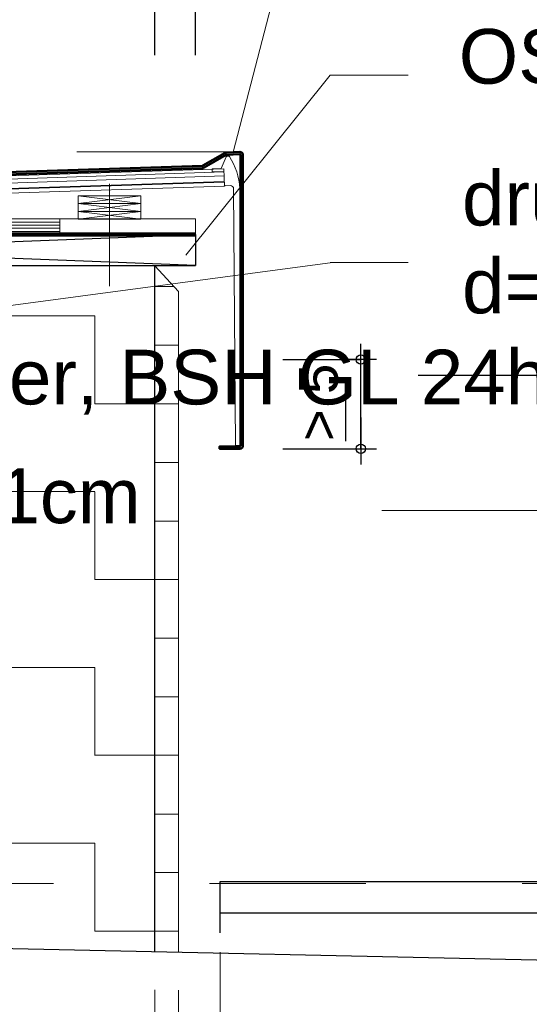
# Model space of a CAD drawing. Header units: metres. Extents: x 1316.5 to 1415.3, y -94.1 to -52.
# Tile 386 of 656: x 1397.258 to 1397.584, y -70.191 to -69.56. Entities that reach past the tile are written whole.
import ezdxf

# ---------------------------------------------------------------- set-up
doc = ezdxf.new("R2010")
doc.units = ezdxf.units.M
doc.header["$PDMODE"] = 65
for name, pattern in [('AUSGEZOGEN', [0]), ('STRICHPUNKT2_S5', [0.1, 0.07, -0.01, 0.01, -0.01]), ('VERDECKT2_S2', [0.03, 0.02, -0.01])]:
    doc.linetypes.add(name, pattern=pattern)
for name, color, linetype in [('XR$2$_46645', 7, 'Continuous'), ('XR$2$_46646', 7, 'Continuous'), ('XR$2$_46648', 7, 'Continuous'), ('XR$2$_49616', 7, 'Continuous')]:
    doc.layers.add(name, color=color, linetype=linetype)
for name, color, linetype, lineweight in [('XR$2$Allgemein', 4, 'AUSGEZOGEN', 13), ('XR$2$Design', 4, 'AUSGEZOGEN', 13), ('XR$2$Heizung', 4, 'AUSGEZOGEN', 13), ('XR$2$Maßlinie 1_100', 7, 'AUSGEZOGEN', 25), ('XR$2$Maßlinie 1_50', 7, 'AUSGEZOGEN', 25), ('XR$2$Muster', 4, 'AUSGEZOGEN', 13), ('XR$2$STANDARD_1', 7, 'AUSGEZOGEN', 25), ('XR$2$Text 1_50', 3, 'AUSGEZOGEN', 18), ('XR$2$Wand', 1, 'AUSGEZOGEN', 50), ('XR$2$Wand Mauerwerk nt', 7, 'AUSGEZOGEN', 25), ('XR$6$Text 1_50', 3, 'AUSGEZOGEN', 18), ('XR$6$Wand', 1, 'AUSGEZOGEN', 50)]:
    doc.layers.add(name, color=color, linetype=linetype, lineweight=lineweight)
doc.styles.add('ARIAL', font='arial.ttf')
doc.dimstyles.new('DIMSTYLE_10', dxfattribs={"dimtxt": 0.035, "dimasz": 0.03, "dimexe": 0, "dimexo": 0, "dimgap": 0.0175, "dimtad": 2, "dimdec": 1, "dimlfac": 100, "dimrnd": 0.5, "dimzin": 4, "dimdsep": 46, "dimtxsty": 'ARIAL', "dimblk1": 'ALL_ML_STRICH', "dimblk2": 'ALL_ML_STRICH', "dimsah": 1, "dimcen": 0, "dimclrd": 3, "dimclre": 3, "dimclrt": 3, "dimadec": 0, "dimazin": 0, "dimtfac": 1, "dimtdec": 0, "dimtix": 1, "dimtmove": 2, "dimatfit": 3, "dimfxl": 0, "dimtvp": 1.2, "dimtzin": 0, "dimlwd": 0, "dimlwe": 25, "dimarcsym": 0})
doc.dimstyles.new('DIMSTYLE_12', dxfattribs={"dimtxt": 0.035, "dimasz": 0.03, "dimexe": 0, "dimexo": 0, "dimgap": 0.0175, "dimtad": 2, "dimdec": 1, "dimlfac": 100, "dimrnd": 0.5, "dimzin": 4, "dimdsep": 46, "dimtxsty": 'ARIAL', "dimblk1": 'ALL_ML_STRICH', "dimblk2": 'ALL_ML_STRICH', "dimsah": 1, "dimcen": 0, "dimclrd": 3, "dimclre": 3, "dimclrt": 3, "dimadec": 0, "dimazin": 0, "dimtfac": 1, "dimtdec": 0, "dimtix": 1, "dimtmove": 2, "dimatfit": 3, "dimfxl": 0, "dimtzin": 0, "dimlwd": 0, "dimlwe": 25, "dimarcsym": 0})
doc.dimstyles.new('DIMSTYLE_15', dxfattribs={"dimtxt": 0.035, "dimasz": 0.03, "dimexe": 0, "dimexo": 0, "dimgap": 0.0175, "dimtad": 2, "dimdec": 1, "dimlfac": 100, "dimrnd": 1, "dimzin": 4, "dimdsep": 46, "dimtxsty": 'ARIAL', "dimblk1": 'ALL_ML_STRICH', "dimblk2": 'ALL_ML_STRICH', "dimsah": 1, "dimcen": 0, "dimclrd": 3, "dimclre": 3, "dimclrt": 3, "dimadec": 0, "dimazin": 0, "dimtfac": 1, "dimtdec": 0, "dimtix": 1, "dimtmove": 2, "dimatfit": 3, "dimfxl": 0, "dimtzin": 0, "dimlwd": 0, "dimlwe": 25, "dimarcsym": 0})
doc.dimstyles.new('DIMSTYLE_7', dxfattribs={"dimtxt": 0.025, "dimasz": 0.02, "dimexe": 0, "dimexo": 1e-06, "dimgap": 0.0125, "dimtad": 2, "dimdec": 1, "dimlfac": 100, "dimrnd": 0.5, "dimzin": 4, "dimdsep": 46, "dimtxsty": 'ARIAL', "dimblk1": 'ALL_ML_KREIS', "dimblk2": 'ALL_ML_KREIS', "dimsah": 1, "dimcen": 0, "dimse1": 1, "dimse2": 1, "dimclrd": 7, "dimclre": 7, "dimclrt": 7, "dimadec": 0, "dimazin": 0, "dimtfac": 1, "dimtdec": 0, "dimtix": 1, "dimtmove": 2, "dimatfit": 3, "dimfxl": 0, "dimtzin": 0, "dimlwd": 0, "dimlwe": 25, "dimarcsym": 0})
doc.dimstyles.new('DIMSTYLE_8', dxfattribs={"dimtxt": 0.025, "dimasz": 0.02, "dimexe": 0, "dimexo": 0, "dimgap": 0.0125, "dimtad": 2, "dimdec": 1, "dimlfac": 100, "dimrnd": 0.5, "dimzin": 4, "dimdsep": 46, "dimtxsty": 'ARIAL', "dimblk1": 'ALL_ML_KREIS', "dimblk2": 'ALL_ML_KREIS', "dimsah": 1, "dimcen": 0, "dimclrd": 7, "dimclre": 7, "dimclrt": 7, "dimadec": 0, "dimazin": 0, "dimtfac": 1, "dimtdec": 0, "dimtix": 1, "dimtmove": 2, "dimatfit": 3, "dimfxl": 0, "dimtvp": 1.2, "dimtzin": 0, "dimlwd": 0, "dimlwe": 25, "dimarcsym": 0})

# ---------------------------------------------------------------- blocks, each defined once
blk = doc.blocks.new('MUSTERELEMENT_40')
at = {"layer": 'XR$2$Design', "color": 4, "linetype": 'AUSGEZOGEN', "lineweight": 13, "transparency": 33554687}
for p, q in [((1396.84983, -69.68787), (1397.0235, -69.68787)), ((1396.84983, -69.68787), (1396.84983, -69.69787)), ((1396.93666, -69.68787), (1396.93666, -69.69787)), ((1397.0235, -69.68787), (1397.19717, -69.68787)), ((1397.0235, -69.68787), (1397.0235, -69.69787)), ((1397.0235, -69.68787), (1397.0235, -69.69787)), ((1397.11033, -69.68787), (1397.11033, -69.69787)), ((1397.19717, -69.68787), (1397.37083, -69.68787)), ((1397.19717, -69.68787), (1397.19717, -69.69787)), ((1397.19717, -69.68787), (1397.19717, -69.69787)), ((1397.284, -69.68787), (1397.284, -69.69787)), ((1397.37083, -69.68787), (1397.37083, -69.68787)), ((1397.37083, -69.68787), (1397.37083, -69.69787)), ((1397.37083, -69.68787), (1397.37083, -69.69787)), ((1396.84983, -69.68987), (1396.93666, -69.68987)), ((1396.84983, -69.69187), (1396.93666, -69.69187)), ((1396.84983, -69.69387), (1396.93666, -69.69387)), ((1396.84983, -69.69587), (1396.93666, -69.69587)), ((1397.0235, -69.68987), (1397.11033, -69.68987)), ((1397.0235, -69.69187), (1397.11033, -69.69187)), ((1397.0235, -69.69387), (1397.11033, -69.69387)), ((1397.0235, -69.69587), (1397.11033, -69.69587)), ((1397.19717, -69.68987), (1397.284, -69.68987)), ((1397.19717, -69.69187), (1397.284, -69.69187)), ((1397.19717, -69.69387), (1397.284, -69.69387)), ((1397.19717, -69.69587), (1397.284, -69.69587)), ((1397.37083, -69.68987), (1397.37083, -69.68987)), ((1397.37083, -69.69187), (1397.37083, -69.69187)), ((1397.37083, -69.69387), (1397.37083, -69.69387)), ((1397.37083, -69.69587), (1397.37083, -69.69587)), ((1396.84983, -69.69787), (1397.0235, -69.69787)), ((1397.0235, -69.69787), (1397.19717, -69.69787)), ((1397.19717, -69.69787), (1397.37083, -69.69787)), ((1397.37083, -69.69787), (1397.37083, -69.69787))]:
    blk.add_line(p, q, dxfattribs=at)
blk = doc.blocks.new('COMPLEXOBJECT_13')
at = {"layer": 'XR$2$_46645', "color": 6, "linetype": 'AUSGEZOGEN', "lineweight": 13, "transparency": 33554687}
blk.add_line((1397.38142, -69.65781), (1397.38892, -69.65755), dxfattribs=at)
for centre, start, end in [((1397.38187, -69.65629), 158.42182, 182), ((1396.81655, -69.68359), 142.18209, 159.3289)]:
    blk.add_arc(centre, 0.0005, start, end, dxfattribs=at)
at = {"layer": 'XR$2$_46646', "color": 6, "linetype": 'AUSGEZOGEN', "lineweight": 13, "transparency": 33554687}
for p, q in [((1397.38973, -69.66662), (1397.3931, -69.66651)), ((1397.39517, -69.66848), (1397.39634, -69.833)), ((1397.39915, -69.833), (1397.39915, -69.66842)), ((1396.81309, -69.67974), (1396.80276, -69.74947)), ((1396.80511, -69.75042), (1396.81608, -69.68341)), ((1396.81602, -69.67931), (1396.81354, -69.67939)), ((1396.80374, -69.75078), (1396.80466, -69.75075)), ((1397.39634, -69.833), (1397.39915, -69.833))]:
    blk.add_line(p, q, dxfattribs=at)
for centre, radius, start, end in [((1397.3908, -69.64827), 0.0005, 92, 157), ((1397.39201, -69.64823), 0.0005, 33.81023, 92), ((1397.38187, -69.65629), 0.0005, 92, 158.42182), ((1397.38972, -69.66612), 0.0005, 182, 272), ((1397.39317, -69.6685), 0.002, 0.67515, 92), ((1396.81356, -69.67989), 0.0005, 92, 162), ((1396.80371, -69.74978), 0.001, 162, 272), ((1396.80465, -69.75025), 0.0005, 272, 339.3289)]:
    blk.add_arc(centre, radius, start, end, dxfattribs=at)
blk = doc.blocks.new('COMPLEXOBJECT_14')
at = {"layer": 'XR$2$Design', "color": 52, "linetype": 'AUSGEZOGEN', "lineweight": 25, "transparency": 33554687}
for p, q in [((1396.84983, -69.69787), (1397.37083, -69.69787)), ((1396.84983, -69.7177), (1396.84983, -69.69787)), ((1397.37083, -69.7177), (1396.84983, -69.69787)), ((1396.84983, -69.7177), (1397.37083, -69.69787)), ((1397.37083, -69.69787), (1397.37083, -69.7177)), ((1396.84983, -69.7177), (1397.37083, -69.7177))]:
    blk.add_line(p, q, dxfattribs=at)
blk = doc.blocks.new('ALL_ML_KREIS')
at = {"color": 0, "linetype": 'ByBlock', "lineweight": -2}
for p, q in [((0, -0.5), (0, 0.5)), ((-1, 0), (0.5, 0))]:
    blk.add_line(p, q, dxfattribs=at)
blk.add_circle((0, 0), 0.15, dxfattribs=at)
blk = doc.blocks.new('*D107')
at = {"layer": 'DEFPOINTS', "color": 7, "linetype": 'AUSGEZOGEN', "lineweight": 25, "transparency": 33554687}
for p in [(1397.37083, -69.77787), (1397.39265, -69.835), (1397.47658, -69.835)]:
    blk.add_point(p, dxfattribs=at)
at = {"layer": 'XR$2$Maßlinie 1_100', "color": 7, "linetype": 'AUSGEZOGEN', "lineweight": -2, "transparency": 33554687}
for p, q in [((1397.42658, -69.77787), (1397.47658, -69.77787)), ((1397.47658, -69.835), (1397.47658, -69.77787)), ((1397.42658, -69.835), (1397.47658, -69.835))]:
    blk.add_line(p, q, dxfattribs=at)
at = {"layer": 'XR$2$Maßlinie 1_100', "color": 7, "linetype": 'AUSGEZOGEN', "lineweight": 25, "transparency": 33554687, "xscale": 0.02, "yscale": 0.02, "zscale": 0.02}
for p, rotation in [((1397.47658, -69.77787), 90), ((1397.47658, -69.835), 270)]:
    blk.add_blockref('ALL_ML_KREIS', p, dxfattribs=dict(at, rotation=rotation))
blk = doc.blocks.new('ALL_ML_STRICH')
at = {"color": 0, "linetype": 'ByBlock', "lineweight": -2}
for p, q in [((0, -0.5), (0, 0.5)), ((-0.3, -0.3), (0.3, 0.3)), ((-1, 0), (0.5, 0))]:
    blk.add_line(p, q, dxfattribs=at)
blk = doc.blocks.new('*D113')
at = {"layer": 'DEFPOINTS', "color": 3, "linetype": 'AUSGEZOGEN', "lineweight": 25, "transparency": 33554687}
for p in [(1397.18483, -69.48315), (1397.34483, -69.71787), (1397.18483, -69.80545)]:
    blk.add_point(p, dxfattribs=at)
at = {"layer": 'XR$2$Maßlinie 1_50', "color": 3, "linetype": 'AUSGEZOGEN', "lineweight": -2, "transparency": 33554687}
for p, q in [((1397.18483, -69.58315), (1397.18483, -69.48315)), ((1397.18483, -69.48315), (1397.34483, -69.48315)), ((1397.34483, -69.58315), (1397.34483, -69.48315))]:
    blk.add_line(p, q, dxfattribs=at)
at = {"layer": 'XR$2$Maßlinie 1_50', "color": 3, "linetype": 'AUSGEZOGEN', "lineweight": 25, "transparency": 33554687, "xscale": 0.03, "yscale": 0.03, "zscale": 0.03, "rotation": 180}
blk.add_blockref('ALL_ML_STRICH', (1397.18483, -69.48315), dxfattribs=at)
at = {"layer": 'XR$2$Maßlinie 1_50', "color": 3, "linetype": 'AUSGEZOGEN', "lineweight": 25, "transparency": 33554687, "xscale": 0.03, "yscale": 0.03, "zscale": 0.03}
blk.add_blockref('ALL_ML_STRICH', (1397.34483, -69.48315), dxfattribs=at)
at = {"layer": 'XR$2$Maßlinie 1_50', "color": 3, "linetype": 'AUSGEZOGEN', "lineweight": 25, "transparency": 33554687, "insert": (1397.26326, -69.45506), "char_height": 0.035, "width": 0.14, "attachment_point": 5, "style": 'ARIAL'}
blk.add_mtext('\\A1;{\\A1;{16\\H0.023100;\\S^ ;}}', dxfattribs=at)
blk = doc.blocks.new('*D114')
at = {"layer": 'DEFPOINTS', "color": 3, "linetype": 'AUSGEZOGEN', "lineweight": 25, "transparency": 33554687}
for p in [(1397.34483, -69.48315), (1397.34483, -69.71787), (1397.37083, -69.75368)]:
    blk.add_point(p, dxfattribs=at)
at = {"layer": 'XR$2$Maßlinie 1_50', "color": 3, "linetype": 'AUSGEZOGEN', "lineweight": -2, "transparency": 33554687}
for p, q in [((1397.34483, -69.58315), (1397.34483, -69.48315)), ((1397.34483, -69.48315), (1397.37083, -69.48315)), ((1397.37083, -69.58315), (1397.37083, -69.48315))]:
    blk.add_line(p, q, dxfattribs=at)
at = {"layer": 'XR$2$Maßlinie 1_50', "color": 3, "linetype": 'AUSGEZOGEN', "lineweight": 25, "transparency": 33554687, "xscale": 0.03, "yscale": 0.03, "zscale": 0.03, "rotation": 180}
blk.add_blockref('ALL_ML_STRICH', (1397.34483, -69.48315), dxfattribs=at)
at = {"layer": 'XR$2$Maßlinie 1_50', "color": 3, "linetype": 'AUSGEZOGEN', "lineweight": 25, "transparency": 33554687, "xscale": 0.03, "yscale": 0.03, "zscale": 0.03}
blk.add_blockref('ALL_ML_STRICH', (1397.37083, -69.48315), dxfattribs=at)
at = {"layer": 'XR$2$Maßlinie 1_50', "color": 3, "linetype": 'AUSGEZOGEN', "lineweight": 25, "transparency": 33554687, "insert": (1397.37341, -69.44065), "char_height": 0.035, "width": 0.105, "attachment_point": 5, "style": 'ARIAL'}
blk.add_mtext('\\A1;{\\A1;{2\\H0.023100;\\S5^ ;}}', dxfattribs=at)
blk = doc.blocks.new('*D136')
at = {"layer": 'DEFPOINTS', "color": 7, "linetype": 'AUSGEZOGEN', "lineweight": 25, "transparency": 33554687}
for p in [(1396.93983, -70.11317), (1396.93983, -70.48317), (1397.78873, -70.48317)]:
    blk.add_point(p, dxfattribs=at)
at = {"layer": 'XR$2$Maßlinie 1_100', "color": 7, "linetype": 'AUSGEZOGEN', "lineweight": -2, "transparency": 33554687}
blk.add_line((1397.78873, -70.48317), (1397.78873, -70.11317), dxfattribs=at)
at = {"layer": 'XR$2$Maßlinie 1_100', "color": 7, "linetype": 'AUSGEZOGEN', "lineweight": 25, "transparency": 33554687, "xscale": 0.02, "yscale": 0.02, "zscale": 0.02}
for p, rotation in [((1397.78873, -70.11317), 90), ((1397.78873, -70.48317), 270)]:
    blk.add_blockref('ALL_ML_KREIS', p, dxfattribs=dict(at, rotation=rotation))
at = {"layer": 'XR$2$Maßlinie 1_100', "color": 7, "linetype": 'AUSGEZOGEN', "lineweight": 25, "transparency": 33554687, "insert": (1397.76079, -70.2993), "char_height": 0.025, "width": 0.1, "attachment_point": 5, "rotation": 90, "style": 'ARIAL'}
blk.add_mtext('\\A1;{\\A1;{37\\H0.016500;\\S^ ;}}', dxfattribs=at)
blk = doc.blocks.new('*D137')
at = {"layer": 'DEFPOINTS', "color": 3, "linetype": 'AUSGEZOGEN', "lineweight": 25, "transparency": 33554687}
for p in [(1397.16849, -69.78787), (1397.17983, -70.48783), (1397.8567, -70.48783)]:
    blk.add_point(p, dxfattribs=at)
at = {"layer": 'XR$2$Maßlinie 1_50', "color": 3, "linetype": 'AUSGEZOGEN', "lineweight": -2, "transparency": 33554687}
for p, q in [((1397.51318, -69.78787), (1397.8567, -69.78787)), ((1397.8567, -70.48783), (1397.8567, -69.78787)), ((1397.47318, -70.48783), (1397.8567, -70.48783))]:
    blk.add_line(p, q, dxfattribs=at)
at = {"layer": 'XR$2$Maßlinie 1_50', "color": 3, "linetype": 'AUSGEZOGEN', "lineweight": 25, "transparency": 33554687, "xscale": 0.03, "yscale": 0.03, "zscale": 0.03}
for p, rotation in [((1397.8567, -69.78787), 90), ((1397.8567, -70.48783), 270)]:
    blk.add_blockref('ALL_ML_STRICH', p, dxfattribs=dict(at, rotation=rotation))
at = {"layer": 'XR$2$Maßlinie 1_50', "color": 3, "linetype": 'AUSGEZOGEN', "lineweight": 25, "transparency": 33554687, "insert": (1397.8286, -70.02937), "char_height": 0.035, "width": 0.14, "attachment_point": 5, "rotation": 90, "style": 'ARIAL'}
blk.add_mtext('\\A1;{\\A1;{70\\H0.023100;\\S^ ;}}', dxfattribs=at)

msp = doc.modelspace()

# ---------------------------------------------------------------- hatches: boundary and pattern name
at = {"layer": 'XR$2$Heizung', "linetype": 'AUSGEZOGEN', "lineweight": 25, "transparency": 33554687}
for points in [[(1397.37622, -69.65505), (1397.38967, -69.64729), (1397.38967, -69.64556), (1397.37572, -69.65361), (1397.3761, -69.65512), (1397.37613, -69.6551)], [(1397.39063, -69.6468), (1397.39913, -69.6465), (1397.39916, -69.6465), (1397.39918, -69.6465), (1397.39921, -69.64651), (1397.39923, -69.64651), (1397.39926, -69.64651), (1397.39928, -69.64652), (1397.39931, -69.64653), (1397.39933, -69.64654), (1397.39936, -69.64655), (1397.39938, -69.64656), (1397.3994, -69.64657), (1397.39942, -69.64659), (1397.39945, -69.6466), (1397.39947, -69.64662), (1397.39949, -69.64663), (1397.3995, -69.64665), (1397.39952, -69.64667), (1397.39954, -69.64669), (1397.39955, -69.64671), (1397.39957, -69.64673), (1397.39958, -69.64675), (1397.39959, -69.64678), (1397.39961, -69.6468), (1397.39962, -69.64682), (1397.39962, -69.64685), (1397.39963, -69.64687), (1397.39964, -69.6469), (1397.39964, -69.64692), (1397.39965, -69.64695), (1397.39965, -69.64698), (1397.39965, -69.647), (1397.39965, -69.833), (1397.39965, -69.83303), (1397.39965, -69.83305), (1397.39964, -69.83308), (1397.39964, -69.8331), (1397.39963, -69.83313), (1397.39962, -69.83315), (1397.39962, -69.83318), (1397.39961, -69.8332), (1397.3996, -69.83322), (1397.39959, -69.83324), (1397.39957, -69.83327), (1397.39956, -69.83329), (1397.39954, -69.83331), (1397.39953, -69.83333), (1397.39951, -69.83335), (1397.39949, -69.83336), (1397.39947, -69.83338), (1397.39945, -69.8334), (1397.39943, -69.83341), (1397.39941, -69.83343), (1397.39939, -69.83344), (1397.39937, -69.83345), (1397.39935, -69.83346), (1397.39932, -69.83347), (1397.3993, -69.83348), (1397.39927, -69.83349), (1397.39925, -69.83349), (1397.39922, -69.8335), (1397.3992, -69.8335), (1397.39917, -69.8335), (1397.39915, -69.8335), (1397.38615, -69.8335), (1397.38615, -69.835), (1397.39915, -69.835), (1397.39925, -69.835), (1397.39935, -69.83499), (1397.39945, -69.83498), (1397.39955, -69.83496), (1397.39965, -69.83494), (1397.39975, -69.83491), (1397.39984, -69.83488), (1397.39994, -69.83484), (1397.40003, -69.8348), (1397.40012, -69.83475), (1397.40021, -69.8347), (1397.40029, -69.83464), (1397.40037, -69.83458), (1397.40045, -69.83452), (1397.40053, -69.83445), (1397.4006, -69.83438), (1397.40067, -69.8343), (1397.40073, -69.83423), (1397.40079, -69.83414), (1397.40085, -69.83406), (1397.4009, -69.83397), (1397.40094, -69.83388), (1397.40099, -69.83379), (1397.40102, -69.8337), (1397.40106, -69.8336), (1397.40108, -69.8335), (1397.40111, -69.8334), (1397.40112, -69.8333), (1397.40114, -69.8332), (1397.40115, -69.8331), (1397.40115, -69.833), (1397.40115, -69.647), (1397.40115, -69.6469), (1397.40114, -69.6468), (1397.40112, -69.64669), (1397.40111, -69.64659), (1397.40108, -69.64649), (1397.40105, -69.64639), (1397.40102, -69.64629), (1397.40098, -69.6462), (1397.40093, -69.6461), (1397.40089, -69.64601), (1397.40083, -69.64592), (1397.40077, -69.64584), (1397.40071, -69.64575), (1397.40064, -69.64568), (1397.40057, -69.6456), (1397.4005, -69.64553), (1397.40042, -69.64546), (1397.40034, -69.6454), (1397.40026, -69.64534), (1397.40017, -69.64528), (1397.40008, -69.64523), (1397.39998, -69.64519), (1397.39989, -69.64514), (1397.39979, -69.64511), (1397.39969, -69.64508), (1397.39959, -69.64505), (1397.39949, -69.64503), (1397.39939, -69.64502), (1397.39929, -69.64501), (1397.39918, -69.645), (1397.39908, -69.645), (1397.39058, -69.6453), (1397.39048, -69.64531), (1397.39039, -69.64532), (1397.39029, -69.64533), (1397.3902, -69.64535), (1397.3901, -69.64538), (1397.39001, -69.64541), (1397.38992, -69.64544), (1397.38983, -69.64548), (1397.38974, -69.64552), (1397.38967, -69.64556)], [(1397.38967, -69.64556), (1397.38967, -69.64729), (1397.3904, -69.64687), (1397.39042, -69.64685), (1397.39045, -69.64684), (1397.39047, -69.64683), (1397.39049, -69.64683), (1397.39051, -69.64682), (1397.39054, -69.64681), (1397.39056, -69.64681), (1397.39059, -69.6468), (1397.39061, -69.6468), (1397.39063, -69.6468)], [(1397.17983, -69.6611), (1397.37529, -69.65532), (1397.37539, -69.65531), (1397.37548, -69.6553), (1397.37558, -69.65529), (1397.37568, -69.65527), (1397.37577, -69.65524), (1397.37586, -69.65522), (1397.37596, -69.65518), (1397.37605, -69.65514), (1397.3761, -69.65512), (1397.37572, -69.65361), (1397.37547, -69.65375), (1397.37545, -69.65377), (1397.37543, -69.65378), (1397.3754, -69.65379), (1397.37538, -69.6538), (1397.37536, -69.6538), (1397.37533, -69.65381), (1397.37531, -69.65381), (1397.37529, -69.65382), (1397.37526, -69.65382), (1397.37524, -69.65382), (1397.17983, -69.6596)]]:
    msp.add_hatch(color=252, dxfattribs=at).paths.add_polyline_path(points)
at = {"layer": 'XR$2$Muster', "linetype": 'AUSGEZOGEN', "lineweight": 13, "transparency": 33554687}
h = msp.add_hatch(dxfattribs=at)
h.set_pattern_fill('MUSTER', color=4, scale=0.05625, style=0, pattern_type=2)
h.set_pattern_definition([(0, (0.1125, 0.1125), (0.05625, 0.05625), [0.05625, -0.05625]), (90, (0.1125, 0.1125), (-0.05625, 0.05625), [0.05625, -0.05625])])
h.paths.add_polyline_path([(1397.18483, -70.15359), (1397.34483, -70.15701), (1397.34483, -69.71787), (1397.18483, -69.71787)], flags=0)
h = msp.add_hatch(dxfattribs=at)
h.set_pattern_fill('MUSTER', color=4, scale=0.01875, style=0, pattern_type=2)
h.set_pattern_definition([(0, (0.0375, 0.0375), (0.01875, 0.01875), [0.01875, -0.01875]), (90, (0.0375, 0.0375), (-0.01875, 0.01875), [0.01875, -0.01875])])
h.paths.add_polyline_path([(1397.35983, -69.73429), (1397.34483, -69.71787), (1397.34483, -70.23283), (1397.34483, -70.23283), (1397.34483, -70.15701), (1397.35983, -70.15733)], flags=0)

# ---------------------------------------------------------------- linework, layer by layer
at = {"layer": 'XR$2$_46645', "color": 6, "linetype": 'AUSGEZOGEN', "lineweight": 13, "transparency": 33554687}
for p, q in [((1397.38893, -69.65785), (1396.81593, -69.67681)), ((1397.38137, -69.65631), (1397.38142, -69.65781)), ((1397.38902, -69.66034), (1396.81602, -69.67931)), ((1397.38915, -69.66434), (1396.81616, -69.6833))]:
    msp.add_line(p, q, dxfattribs=at)
at = {"layer": 'XR$2$_46646', "color": 6, "linetype": 'AUSGEZOGEN', "lineweight": 13, "transparency": 33554687}
for p, q in [((1397.39034, -69.64808), (1397.38715, -69.65561)), ((1397.39199, -69.64773), (1397.39079, -69.64778)), ((1397.38886, -69.65585), (1396.81586, -69.67481)), ((1397.38715, -69.65561), (1397.38185, -69.65579)), ((1397.38886, -69.65585), (1397.38924, -69.66684)), ((1397.38914, -69.66384), (1396.81614, -69.6828)), ((1397.38924, -69.66684), (1396.81624, -69.6858)), ((1397.33577, -69.67806), (1397.29577, -69.67306)), ((1397.29577, -69.67806), (1397.33577, -69.67306)), ((1397.33577, -69.68306), (1397.29577, -69.67806)), ((1397.29577, -69.68306), (1397.33577, -69.67806)), ((1397.33577, -69.68806), (1397.29577, -69.68306)), ((1397.29577, -69.68806), (1397.33577, -69.68306))]:
    msp.add_line(p, q, dxfattribs=at)
for points in [[(1397.33577, -69.67806), (1397.29577, -69.67806), (1397.29577, -69.67306), (1397.33577, -69.67306), (1397.33577, -69.67806)], [(1397.33577, -69.68306), (1397.29577, -69.68306), (1397.29577, -69.67806), (1397.33577, -69.67806), (1397.33577, -69.68306)], [(1397.33577, -69.68806), (1397.29577, -69.68806), (1397.29577, -69.68306), (1397.33577, -69.68306), (1397.33577, -69.68806)]]:
    msp.add_lwpolyline(points, close=True, dxfattribs=at)
msp.add_arc((1397.35919, -69.67021), 0.04, 2.56327, 33.81023, dxfattribs=at)
at = {"layer": 'XR$2$_46648', "color": 2, "linetype": 'AUSGEZOGEN', "lineweight": 13, "transparency": 33554687}
msp.add_line((1397.31577, -69.66549), (1397.31577, -69.73085), dxfattribs=at)
at = {"layer": 'XR$2$_49616', "color": 1, "linetype": 'AUSGEZOGEN', "lineweight": 13, "transparency": 33554687}
for p, q in [((1397.34483, -69.71787), (1397.35983, -69.73429)), ((1397.35983, -69.73429), (1397.35983, -70.15733)), ((1397.35983, -69.76429), (1397.35983, -70.15733))]:
    msp.add_line(p, q, dxfattribs=at)
at = {"layer": 'XR$2$Allgemein', "color": 1, "linetype": 'AUSGEZOGEN', "lineweight": 50, "transparency": 33554687}
for p, q in [((1397.38965, -69.64557), (1397.37547, -69.65375)), ((1397.39908, -69.645), (1397.39058, -69.6453)), ((1397.37622, -69.65505), (1397.3904, -69.64687)), ((1397.39063, -69.6468), (1397.39913, -69.6465)), ((1397.39965, -69.647), (1397.39965, -69.833)), ((1397.40115, -69.833), (1397.40115, -69.647)), ((1397.37524, -69.65382), (1396.8025, -69.67277)), ((1396.80256, -69.67427), (1397.37529, -69.65532))]:
    msp.add_line(p, q, dxfattribs=at)
at = {"layer": 'XR$2$Allgemein', "color": 4, "linetype": 'AUSGEZOGEN', "lineweight": 25, "transparency": 33554687}
msp.add_line((1397.63374, -70.1632), (1396.83983, -70.1462), dxfattribs=at)
at = {"layer": 'XR$2$Allgemein', "color": 1, "linetype": 'AUSGEZOGEN', "lineweight": 50, "transparency": 33554687}
msp.add_lwpolyline([(1397.39915, -69.8335), (1397.38615, -69.8335), (1397.38615, -69.835), (1397.39915, -69.835)], dxfattribs=at)
for centre, radius, start, end in [((1397.39065, -69.6473), 0.002, 92, 120), ((1397.39915, -69.647), 0.002, 0, 92), ((1397.39065, -69.6473), 0.0005, 92, 120), ((1397.39915, -69.647), 0.0005, 0, 92), ((1397.37522, -69.65332), 0.0005, 272, 300), ((1397.37522, -69.65332), 0.002, 272, 300), ((1397.39915, -69.833), 0.0005, 270, 0), ((1397.39915, -69.833), 0.002, 270, 0)]:
    msp.add_arc(centre, radius, start, end, dxfattribs=at)
at = {"layer": 'XR$2$Design', "color": 4, "linetype": 'AUSGEZOGEN', "lineweight": 13, "transparency": 33554687}
for p, q in [((1397.45072, -69.43018), (1397.39483, -69.64515)), ((1397.45687, -69.59583), (1397.36455, -69.71106)), ((1397.5068, -69.59583), (1397.45687, -69.59583)), ((1397.5068, -69.71583), (1397.45687, -69.71583))]:
    msp.add_line(p, q, dxfattribs=at)
at = {"layer": 'XR$2$Design', "color": 52, "linetype": 'AUSGEZOGEN', "lineweight": 140, "transparency": 33554687}
msp.add_line((1396.84983, -69.69787), (1397.37083, -69.69787), dxfattribs=at)
at = {"layer": 'XR$2$Design', "color": 4, "linetype": 'AUSGEZOGEN', "lineweight": 25, "transparency": 33554687}
for p, q in [((1397.38658, -70.11192), (1397.59658, -70.11192)), ((1397.38658, -70.1447), (1397.38658, -70.11192)), ((1397.38658, -70.13192), (1397.59658, -70.13192))]:
    msp.add_line(p, q, dxfattribs=at)
at = {"layer": 'XR$2$Maßlinie 1_50', "color": 3, "linetype": 'STRICHPUNKT2_S5', "lineweight": 13, "transparency": 33554687}
for p, q in [((1397.39487, -69.64502), (1395.54158, -69.64502)), ((1397.17983, -70.11317), (1397.80779, -70.11318)), ((1397.17983, -70.11317), (1397.80583, -70.11318))]:
    msp.add_line(p, q, dxfattribs=at)
at = {"layer": 'XR$2$Wand', "color": 4, "linetype": 'AUSGEZOGEN', "lineweight": 13, "transparency": 33554687}
msp.add_line((1397.45836, -69.71583), (1397.13545, -69.7588), dxfattribs=at)
at = {"layer": 'XR$2$Wand', "color": 3, "linetype": 'VERDECKT2_S2', "lineweight": 13, "transparency": 33554687}
for p, q in [((1397.34483, -70.28125), (1397.34483, -70.15633)), ((1397.35983, -70.28156), (1397.35983, -70.15664)), ((1397.38658, -70.1572), (1397.38658, -70.28212))]:
    msp.add_line(p, q, dxfattribs=at)
at = {"layer": 'XR$2$Wand Mauerwerk nt', "color": 7, "linetype": 'AUSGEZOGEN', "lineweight": 25, "transparency": 33554687}
msp.add_line((1397.34483, -70.15701), (1397.34483, -69.7177), dxfattribs=at)
at = {"layer": 'XR$6$Wand', "color": 4, "linetype": 'AUSGEZOGEN', "lineweight": 13, "transparency": 33554687}
msp.add_line((1397.49003, -69.87448), (1397.96566, -69.87448), dxfattribs=at)

# ---------------------------------------------------------------- block references
at = {"layer": 'XR$2$_46646', "color": 6, "linetype": 'AUSGEZOGEN', "lineweight": 13, "transparency": 33554687}
msp.add_blockref('COMPLEXOBJECT_13', (0, 0), dxfattribs=at)
at = {"layer": 'XR$2$Design', "color": 4, "linetype": 'AUSGEZOGEN', "lineweight": 13, "transparency": 33554687}
msp.add_blockref('MUSTERELEMENT_40', (0, 0), dxfattribs=at)
at = {"layer": 'XR$2$Design', "color": 52, "linetype": 'AUSGEZOGEN', "lineweight": 25, "transparency": 33554687}
msp.add_blockref('COMPLEXOBJECT_14', (0, 0), dxfattribs=at)

# ---------------------------------------------------------------- texts
at = {"layer": 'XR$2$STANDARD_1', "color": 3, "linetype": 'AUSGEZOGEN', "lineweight": 25, "transparency": 33554687, "insert": (1397.46227, -69.78055), "char_height": 0.025, "width": 0.0620165, "attachment_point": 9, "rotation": 90, "style": 'ARIAL'}
msp.add_mtext('\\A1;{\\L\\fArial|i0|b0;\\H0.025000;\\W1.000000;\\C3;>\\l\\fArial|i0|b0; 5}\\P', dxfattribs=at)
at = {"layer": 'XR$2$Text 1_50', "color": 3, "linetype": 'AUSGEZOGEN', "lineweight": 18, "transparency": 33554687, "insert": (1397.53926, -69.60183), "char_height": 0.035, "width": 0.4450044, "attachment_point": 7, "style": 'ARIAL'}
msp.add_mtext('\\W1.00;OSB 1x 500/20 mm', dxfattribs=at)
at = {"layer": 'XR$2$Text 1_50', "color": 3, "linetype": 'AUSGEZOGEN', "lineweight": 18, "transparency": 33554687, "insert": (1397.54136, -69.65707), "char_height": 0.035, "width": 0.4842369, "attachment_point": 1, "rotation": 0.00005, "line_spacing_factor": 0.963855, "style": 'ARIAL'}
msp.add_mtext('\\A1;{\\fArial|i0|b0;\\H0.035000;\\W1.000000;\\C3;druckfeste Dämmung}\\P{\\fArial|i0|b0;\\H0.035000;\\W1.000000;\\C3;d=60mm, WLG 040}\\P', dxfattribs=at)
at = {"layer": 'XR$6$Text 1_50', "color": 7, "linetype": 'AUSGEZOGEN', "lineweight": 25, "transparency": 33554687, "char_height": 0.035, "attachment_point": 7, "style": 'ARIAL'}
for s, insert, width in [('\\W1.00;Holz-Dachbinder, BSH GL 24h', (1396.93075, -69.81311), 0.6832746), ('\\W0.99;b/h = 24/79-121cm', (1396.93075, -69.88311), 0.4262448)]:
    msp.add_mtext(s, dxfattribs=dict(at, insert=insert, width=width))

# ---------------------------------------------------------------- dimensions: what is measured, and where the dimension line sits
at = {"layer": 'XR$2$Maßlinie 1_100', "color": 7, "linetype": 'AUSGEZOGEN', "lineweight": 25, "transparency": 33554687}
for base, p1, p2, dimstyle, picture, middle in [((1397.47658, -69.77787), (1397.42658, -69.835), (1397.42658, -69.77787), 'DIMSTYLE_8', '*D107', (1397.43408, -69.80644)), ((1397.78873, -70.11317), (1396.93984, -70.48317), (1396.93983, -70.11317), 'DIMSTYLE_7', '*D136', (1397.76079, -70.2993))]:
    dim = msp.add_linear_dim(base=base, p1=p1, p2=p2, angle=90, dimstyle=dimstyle, override={"dimpost": '<>', "dimclrd": 7, "dimclre": 7, "dimclrt": 7, "dimlwd": 0, "dimlwe": 25}, dxfattribs=at)
    dim.commit()
    dim.dimension.update_dxf_attribs({"geometry": picture, "text_midpoint": middle, "dimtype": 160})
at = {"layer": 'XR$2$Maßlinie 1_50', "color": 3, "linetype": 'AUSGEZOGEN', "lineweight": 25, "transparency": 33554687}
for base, p1, p2, dimstyle, picture, middle in [((1397.37083, -69.48315), (1397.34483, -69.58315), (1397.37083, -69.58315), 'DIMSTYLE_10', '*D114', (1397.37341, -69.44065)), ((1397.34483, -69.48315), (1397.18483, -69.58315), (1397.34483, -69.58315), 'DIMSTYLE_12', '*D113', (1397.26326, -69.45506))]:
    dim = msp.add_linear_dim(base=base, p1=p1, p2=p2, dimstyle=dimstyle, override={"dimpost": '<>', "dimclrd": 3, "dimclre": 3, "dimclrt": 3, "dimlwd": 0, "dimlwe": 25}, dxfattribs=at)
    dim.commit()
    dim.dimension.update_dxf_attribs({"geometry": picture, "text_midpoint": middle, "dimtype": 160})
dim = msp.add_linear_dim(base=(1397.8567, -69.78787), p1=(1397.47318, -70.48783), p2=(1397.51318, -69.78787), angle=90, dimstyle='DIMSTYLE_15', override={"dimpost": '<>', "dimclrd": 3, "dimclre": 3, "dimclrt": 3, "dimlwd": 0, "dimlwe": 25}, dxfattribs=at)
dim.commit()
dim.dimension.update_dxf_attribs({"geometry": '*D137', "text_midpoint": (1397.8286, -70.02937), "dimtype": 160})

doc.saveas('drawing.dxf')
